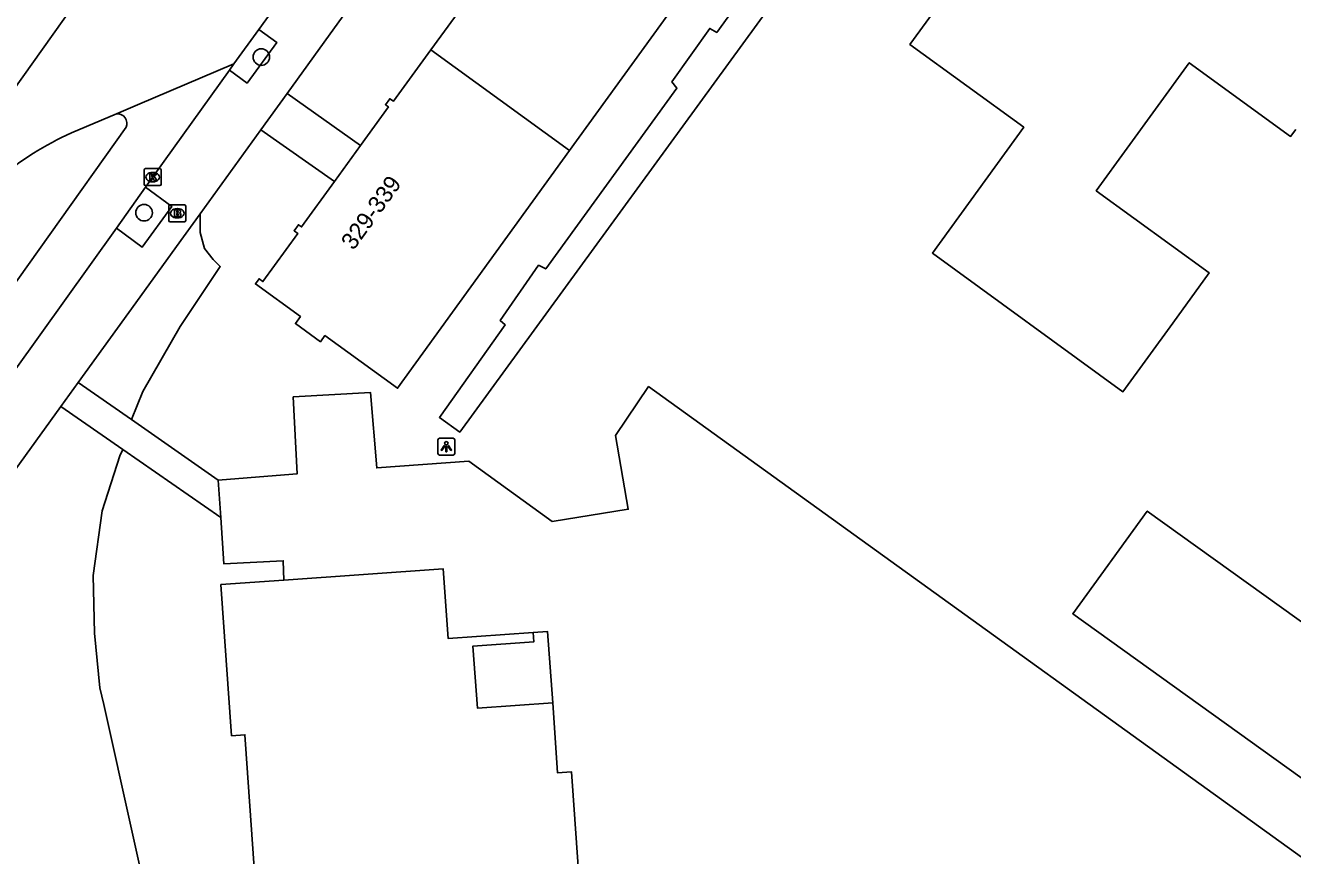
# Model space of a CAD drawing. Extents: x 160107 to 160928, y 382056 to 382918.
# Drawn here: x 160163.8 to 160238.7, y 382197.2 to 382246.2 of the extents above; entities that cross this region are included whole.
import ezdxf

# ---------------------------------------------------------------- set-up
doc = ezdxf.new("R2010")
doc.units = 0
for name, color, linetype in [('IMGEO_Boom', 7, 'Continuous'), ('IMGEO_Brandkraan', 7, 'Continuous'), ('IMGEO_Erf', 7, 'Continuous'), ('IMGEO_Fietspad_open', 7, 'Continuous'), ('IMGEO_Groenvoorziening', 7, 'Continuous'), ('IMGEO_Kolk', 7, 'Continuous'), ('IMGEO_Lichtpunt', 7, 'Continuous'), ('IMGEO_Pand', 7, 'Continuous'), ('IMGEO_Pand_nummerreeks', 7, 'Continuous'), ('IMGEO_Rijbaan_lokaal_gesloten', 7, 'Continuous'), ('IMGEO_Rijbaan_lokaal_open', 7, 'Continuous'), ('IMGEO_Voetpad_open', 7, 'Continuous')]:
    doc.layers.add(name, color=color, linetype=linetype)

msp = doc.modelspace()

# ---------------------------------------------------------------- linework, layer by layer
at = {"layer": 'IMGEO_Boom'}
for centre in [(160177.731, 382244.344), (160170.801, 382235.15)]:
    msp.add_circle(centre, 0.489, dxfattribs=at)
at = {"layer": 'IMGEO_Brandkraan'}
for p, q in [((160172.261, 382234.692), (160172.261, 382235.544)), ((160172.336, 382235.618), (160173.188, 382235.618)), ((160172.749, 382235.398), (160172.774, 382235.398)), ((160173.262, 382235.544), (160173.262, 382234.692)), ((160173.188, 382234.618), (160172.336, 382234.618)), ((160172.772, 382234.838), (160172.747, 382234.838))]:
    msp.add_line(p, q, dxfattribs=at)
for points in [[(160172.261, 382234.692), (160172.261, 382235.544)], [(160172.336, 382235.618), (160173.188, 382235.618)], [(160172.609, 382235.318), (160172.609, 382234.918), (160172.822, 382234.918)], [(160172.84, 382235.318), (160172.609, 382235.318)], [(160172.788, 382235.237), (160172.734, 382235.237), (160172.734, 382235.161)], [(160173.262, 382235.544), (160173.262, 382234.692)], [(160173.188, 382234.618), (160172.336, 382234.618)], [(160172.734, 382235.161), (160172.787, 382235.161)], [(160172.796, 382235.085), (160172.734, 382235.085), (160172.734, 382235.004)], [(160172.734, 382235.004), (160172.796, 382235.004)]]:
    msp.add_lwpolyline(points, dxfattribs=at)
for centre, radius, start, end in [((160172.338, 382235.542), 0.0765, 91.55205, 178.44795), ((160172.338, 382235.542), 0.0765, 91.55205, 178.44795), ((160172.789, 382235.199), 0.0379, 267.82845, 90.93552), ((160172.844, 382235.173), 0.145, 59.4692, 91.53667), ((160172.869, 382235.22), 0.0922, 285.51372, 58.15012), ((160173.186, 382235.542), 0.0765, 1.55205, 88.44795), ((160173.186, 382235.542), 0.0765, 1.55205, 88.44795), ((160172.338, 382234.694), 0.0765, 181.55205, 268.44795), ((160172.338, 382234.694), 0.0765, 181.55205, 268.44795), ((160172.797, 382235.044), 0.0404, 269.87594, 90.50774), ((160172.828, 382235.169), 0.251, 268.66757, 293.53466), ((160172.874, 382235.028), 0.105, 301.31148, 78.98903), ((160173.186, 382234.694), 0.0765, 271.55205, 358.44795), ((160173.186, 382234.694), 0.0765, 271.55205, 358.44795)]:
    msp.add_arc(centre, radius, start, end, dxfattribs=at)
for centre, major_axis, ratio, start_param, end_param in [((160172.748, 382235.118), (-0.387, 0.002), 0.722429, 4.712389, 7.853982), ((160172.773, 382235.118), (-0.39, 0.002), 0.717154, 1.570796, 4.712389)]:
    msp.add_ellipse(centre, major_axis=major_axis, ratio=ratio, start_param=start_param, end_param=end_param, dxfattribs=at)
at = {"layer": 'IMGEO_Erf'}
msp.add_lwpolyline([(160175.19, 382219.344), (160178.607, 382219.618), (160179.849, 382219.718), (160179.615, 382224.267), (160184.194, 382224.521), (160184.558, 382220.073), (160190.008, 382220.481), (160194.918, 382216.917), (160199.425, 382217.63), (160198.672, 382221.996), (160200.627, 382224.876), (160247.96, 382190.789), (160248.944, 382184.541), (160254.525, 382185.003), (160255.555, 382171.225), (160250.944, 382170.783), (160251.025, 382169.573), (160257.348, 382166.641)], dxfattribs=at)
at = {"layer": 'IMGEO_Fietspad_open'}
for points in [[(160175.842, 382243.578), (160170.887, 382236.657)], [(160175.842, 382243.578), (160176.108, 382243.943)], [(160169.737, 382240.204), (160156.19, 382221.19)], [(160169.162, 382234.24), (160170.887, 382236.657)], [(160169.162, 382234.24), (160158.586, 382219.487)]]:
    msp.add_lwpolyline(points, dxfattribs=at)
msp.add_arc((160169.222, 382240.431), 0.563, 336.21703, 94.29235, dxfattribs=at)
at = {"layer": 'IMGEO_Groenvoorziening'}
for points in [[(160170.059, 382222.931), (160170.736, 382224.592), (160172.943, 382228.437), (160175.309, 382231.964), (160174.877, 382232.396), (160174.376, 382233.033), (160174.126, 382233.989), (160174.126, 382235.089)], [(160169.553, 382221.159), (160169.372, 382220.786), (160168.323, 382217.547), (160167.801, 382213.728), (160167.88, 382210.316), (160168.194, 382207.082), (160168.413, 382206.097), (160175.168, 382175.761), (160176.62, 382171.645), (160179.042, 382167.128), (160182.308, 382162.412), (160183.72, 382160.794)], [(160175.331, 382217.154), (160175.507, 382214.416), (160179.027, 382214.594), (160179.056, 382213.446)]]:
    msp.add_lwpolyline(points, dxfattribs=at)
at = {"layer": 'IMGEO_Kolk'}
for p, q in [((160170.813, 382236.827), (160170.813, 382237.679)), ((160170.888, 382237.753), (160171.74, 382237.753)), ((160171.301, 382237.533), (160171.326, 382237.533)), ((160171.814, 382237.679), (160171.814, 382236.827)), ((160171.74, 382236.753), (160170.888, 382236.753)), ((160171.324, 382236.973), (160171.299, 382236.973))]:
    msp.add_line(p, q, dxfattribs=at)
for points in [[(160170.813, 382236.827), (160170.813, 382237.679)], [(160170.888, 382237.753), (160171.74, 382237.753)], [(160171.134, 382237.453), (160171.257, 382237.453), (160171.257, 382237.302), (160171.387, 382237.453), (160171.551, 382237.453), (160171.405, 382237.302), (160171.558, 382237.053), (160171.406, 382237.053), (160171.321, 382237.217), (160171.257, 382237.15), (160171.257, 382237.053), (160171.134, 382237.053), (160171.134, 382237.453)], [(160171.814, 382237.679), (160171.814, 382236.827)], [(160171.74, 382236.753), (160170.888, 382236.753)]]:
    msp.add_lwpolyline(points, dxfattribs=at)
for centre, start, end in [((160170.89, 382237.677), 91.55205, 178.44795), ((160170.89, 382237.677), 91.55205, 178.44795), ((160171.738, 382237.677), 1.55205, 88.44795), ((160171.738, 382237.677), 1.55205, 88.44795), ((160170.89, 382236.829), 181.55205, 268.44795), ((160170.89, 382236.829), 181.55205, 268.44795), ((160171.738, 382236.829), 271.55205, 358.44795), ((160171.738, 382236.829), 271.55205, 358.44795)]:
    msp.add_arc(centre, 0.0765, start, end, dxfattribs=at)
for centre, major_axis, ratio, start_param, end_param in [((160171.3, 382237.253), (-0.387, 0.002), 0.722429, 4.712389, 7.853982), ((160171.325, 382237.253), (-0.39, 0.002), 0.717154, 1.570796, 4.712389)]:
    msp.add_ellipse(centre, major_axis=major_axis, ratio=ratio, start_param=start_param, end_param=end_param, dxfattribs=at)
at = {"layer": 'IMGEO_Lichtpunt'}
for p, q in [((160188.169, 382221.732), (160188.169, 382220.925)), ((160188.169, 382221.732), (160188.169, 382220.925)), ((160189.071, 382221.827), (160188.263, 382221.827)), ((160189.071, 382221.827), (160188.263, 382221.827)), ((160189.165, 382220.925), (160189.165, 382221.732)), ((160189.165, 382220.925), (160189.165, 382221.732)), ((160188.263, 382220.831), (160189.071, 382220.831)), ((160188.263, 382220.831), (160189.071, 382220.831))]:
    msp.add_line(p, q, dxfattribs=at)
for points in [[(160188.543, 382221.396), (160188.582, 382221.368), (160188.394, 382221.106), (160188.356, 382221.133), (160188.543, 382221.396)], [(160188.645, 382221.348), (160188.692, 382221.348), (160188.692, 382221.026), (160188.645, 382221.026), (160188.645, 382221.348)], [(160188.755, 382221.368), (160188.793, 382221.395), (160188.98, 382221.133), (160188.941, 382221.105), (160188.755, 382221.368)]]:
    msp.add_lwpolyline(points, dxfattribs=at)
msp.add_circle((160188.668, 382221.53), 0.0994, dxfattribs=at)
for centre, start, end in [((160188.263, 382221.732), 90, 180), ((160188.263, 382221.732), 90, 180), ((160189.071, 382221.732), 0, 90), ((160189.071, 382221.732), 0, 90), ((160188.263, 382220.925), 180, 270), ((160188.263, 382220.925), 180, 270), ((160189.071, 382220.925), 270, 0), ((160189.071, 382220.925), 270, 360)]:
    msp.add_arc(centre, 0.0946, start, end, dxfattribs=at)
at = {"layer": 'IMGEO_Pand'}
for points in [[(160238.876, 382240.069), (160238.576, 382239.656), (160232.583, 382244.011), (160227.087, 382236.45), (160233.768, 382231.594), (160231.606, 382228.619), (160228.666, 382224.574), (160217.398, 382232.764), (160222.802, 382240.199), (160216.074, 382245.089), (160219.657, 382250), (160221.279, 382252.223), (160224.328, 382250), (160226.154, 382248.669), (160227.124, 382250), (160230.684, 382254.885), (160237.405, 382250), (160242.991, 382245.94)], [(160206.079, 382252.804), (160204.048, 382250), (160195.954, 382238.825)], [(160192.06, 382250.724), (160191.536, 382250), (160190.245, 382248.216), (160190.079, 382248.333), (160189.787, 382247.93), (160189.95, 382247.812), (160187.745, 382244.771)], [(160187.745, 382244.771), (160185.541, 382241.73), (160185.326, 382241.886), (160185.07, 382241.532), (160185.249, 382241.403), (160183.593, 382239.119)], [(160195.954, 382238.825), (160187.745, 382244.771)], [(160183.593, 382239.119), (160182.06, 382237.003)], [(160195.954, 382238.825), (160185.783, 382224.784), (160181.492, 382227.894), (160181.224, 382227.524), (160179.746, 382228.596), (160180.046, 382229.01), (160177.379, 382230.944), (160177.601, 382231.25), (160177.827, 382231.086), (160179.887, 382233.928), (160179.67, 382234.085), (160179.929, 382234.443), (160180.109, 382234.312), (160182.06, 382237.003)], [(160245.843, 382206.243), (160241.435, 382200.179), (160225.697, 382211.464), (160230.104, 382217.529), (160245.843, 382206.243)], [(160179.056, 382213.446), (160188.49, 382214.113), (160188.782, 382209.99), (160193.81, 382210.346)], [(160179.056, 382213.446), (160175.343, 382213.184), (160175.974, 382204.254), (160176.762, 382204.31), (160177.337, 382196.172), (160175.816, 382196.064), (160175.836, 382195.774), (160178.27, 382195.946), (160178.857, 382187.632), (160177.378, 382187.528), (160177.394, 382187.29), (160179.681, 382187.452), (160180.25, 382179.405), (160178.777, 382179.301), (160178.796, 382179.032), (160186.924, 382179.607), (160187.22, 382175.427), (160189.409, 382175.582)], [(160194.956, 382206.204), (160190.503, 382205.889), (160190.244, 382209.547), (160193.848, 382209.802), (160193.81, 382210.346)], [(160194.956, 382206.204), (160195.249, 382202.062), (160196.074, 382202.12), (160196.668, 382193.73), (160197.487, 382193.788), (160198.077, 382185.447), (160198.86, 382185.503), (160199.204, 382180.634), (160218.515, 382182), (160218.488, 382182.381), (160231.782, 382183.321), (160232.072, 382179.214), (160237.092, 382179.568), (160237.131, 382179.013), (160233.515, 382178.758), (160233.769, 382175.158), (160238.251, 382175.475), (160238.548, 382171.266), (160239.338, 382171.322)]]:
    msp.add_lwpolyline(points, dxfattribs=at)
at = {"layer": 'IMGEO_Rijbaan_lokaal_gesloten'}
msp.add_lwpolyline([(160163.003, 382242.288), (160168.481, 382250), (160168.792, 382250.438)], dxfattribs=at)
at = {"layer": 'IMGEO_Rijbaan_lokaal_open'}
for points in [[(160182.335, 382252.486), (160178.833, 382247.682), (160177.591, 382245.978)], [(160177.591, 382245.978), (160176.108, 382243.943)], [(160176.108, 382243.943), (160170.411, 382241.516), (160169.18, 382240.992)], [(160169.18, 382240.992), (160166.507, 382239.868)]]:
    msp.add_lwpolyline(points, dxfattribs=at)
msp.add_arc((160174.13, 382222.966), 18.541, 114.27647, 130.05644, dxfattribs=at)
at = {"layer": 'IMGEO_Voetpad_open'}
for points in [[(160223.138, 382268.345), (160209.752, 382250), (160189.458, 382222.188), (160188.263, 382223.061), (160192.145, 382228.531), (160191.843, 382228.79), (160194.126, 382232.042), (160194.548, 382231.834), (160202.302, 382242.503), (160202, 382242.881), (160204.243, 382246.033), (160204.654, 382245.805), (160207.688, 382250), (160212.428, 382256.554), (160212.107, 382256.823), (160214.39, 382260.015), (160214.791, 382259.747), (160221.353, 382268.81)], [(160179.268, 382242.193), (160182.063, 382246.074), (160184.89, 382250), (160187.697, 382253.897)], [(160177.591, 382245.978), (160178.644, 382245.211), (160176.895, 382242.811), (160175.842, 382243.578)], [(160177.709, 382240.036), (160179.268, 382242.193)], [(160183.593, 382239.119), (160179.268, 382242.193)], [(160174.126, 382235.089), (160177.709, 382240.036)], [(160182.06, 382237.003), (160177.709, 382240.036)], [(160170.887, 382236.657), (160172.451, 382235.51), (160170.696, 382233.116), (160169.162, 382234.24)], [(160174.126, 382235.089), (160172.719, 382233.146), (160170.319, 382229.832), (160166.913, 382225.13)], [(160166.913, 382225.13), (160165.881, 382223.705)], [(160166.913, 382225.13), (160170.059, 382222.931)], [(160159.471, 382214.768), (160161.686, 382217.913), (160165.881, 382223.705)], [(160165.881, 382223.705), (160169.553, 382221.159)], [(160175.19, 382219.344), (160170.059, 382222.931)], [(160169.553, 382221.159), (160175.331, 382217.154)], [(160175.331, 382217.154), (160175.19, 382219.344)], [(160193.81, 382210.346), (160194.658, 382210.406), (160194.956, 382206.204)]]:
    msp.add_lwpolyline(points, dxfattribs=at)

# ---------------------------------------------------------------- texts
at = {"layer": 'IMGEO_Pand_nummerreeks'}
msp.add_text('329-339', height=1, rotation=54.06646, dxfattribs=at).set_placement((160183.181, 382232.884))

doc.saveas('drawing.dxf')
